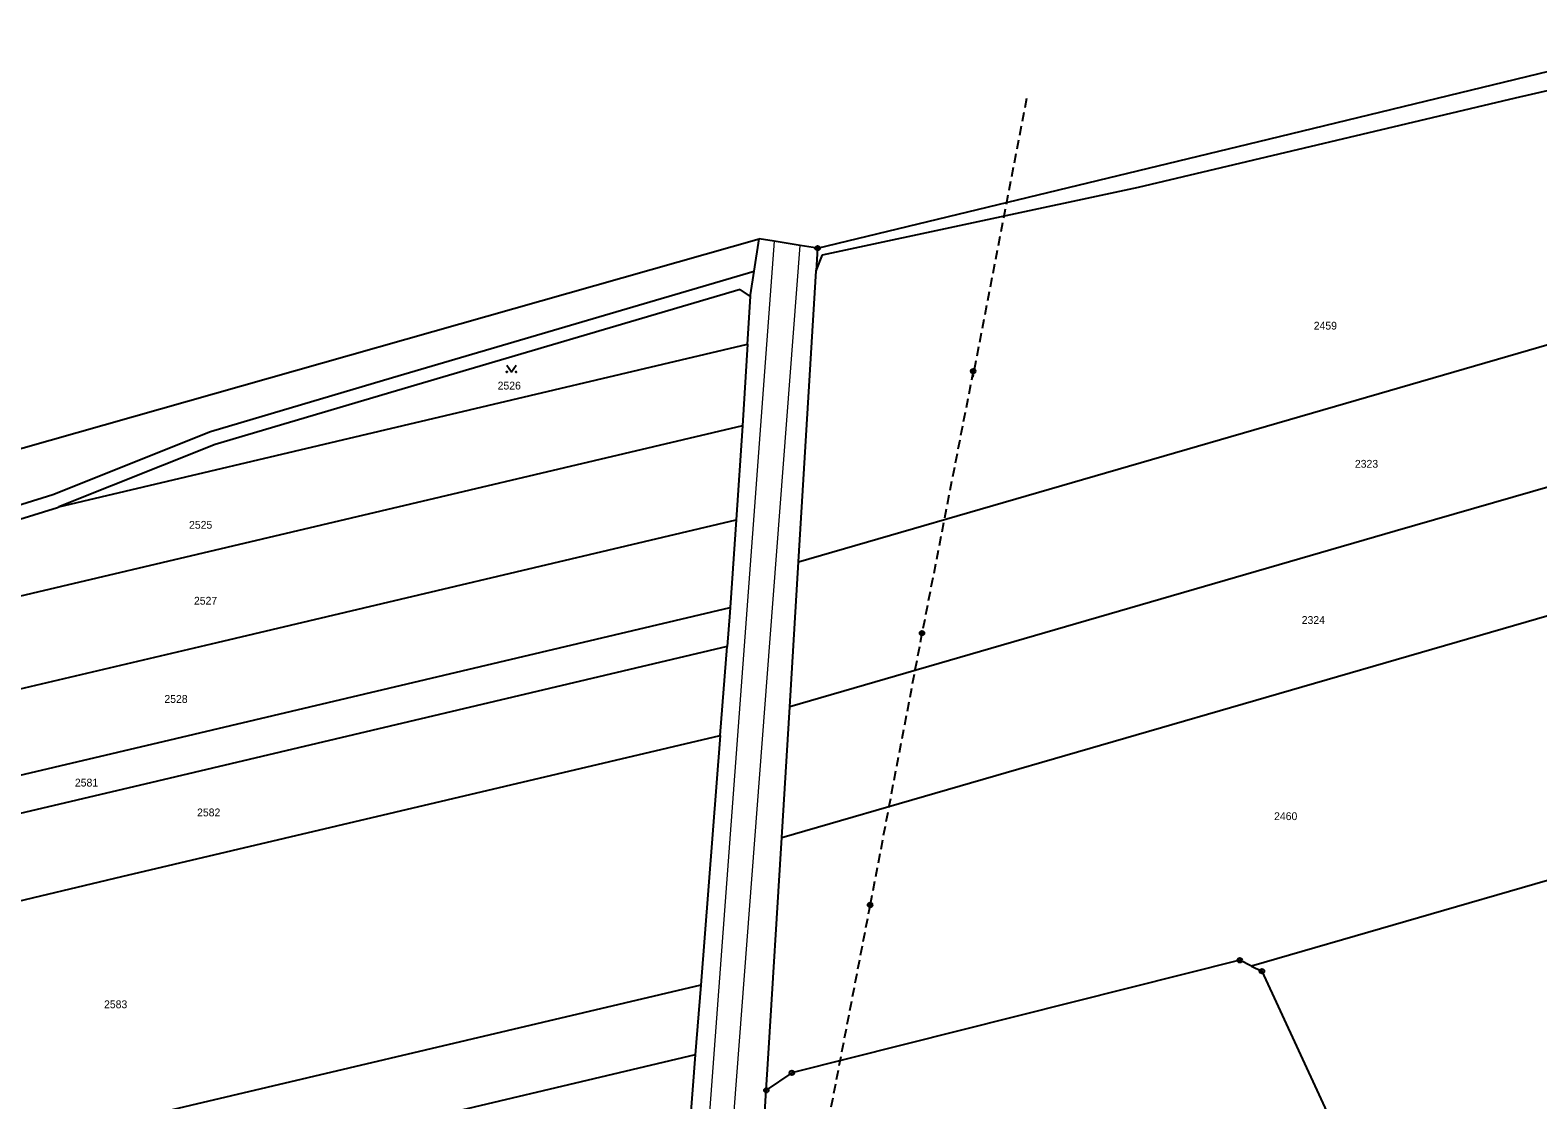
# Model space of a CAD drawing. Extents: x -606517 to -602431, y -1183120 to -1179397.
# Drawn here: x -605722.9 to -605394.4, y -1180500.6 to -1180267.6 of the extents above; entities that cross this region are included whole.
import ezdxf

# ---------------------------------------------------------------- set-up
doc = ezdxf.new("R2010")
doc.units = 0
doc.header["$LTSCALE"] = 0.68
doc.linetypes.add('MEDIUM_DASHED', pattern=[4.5, 3, -1.5])
for name, color, linetype, lineweight in [('1', 7, 'Continuous', 25), ('3', 7, 'Continuous', 25), ('4', 7, 'Continuous', 13), ('6', 7, 'Continuous', 25), ('8', 7, 'Continuous', 25)]:
    doc.layers.add(name, color=color, linetype=linetype, lineweight=lineweight)
doc.layers.add('2', color=7, linetype='Continuous')

msp = doc.modelspace()

# ---------------------------------------------------------------- linework, layer by layer
at = {"layer": '1'}
for p, q in [((-605453.07, -1180291.35), (-605355.04, -1180267.64)), ((-605399.23, -1180282.37), (-605355.86, -1180272.41)), ((-605481.42, -1180301.86), (-605399.23, -1180282.37)), ((-605551.31, -1180315.11), (-605453.07, -1180291.35)), ((-605550.28, -1180316.59), (-605481.42, -1180301.86)), ((-605753.76, -1180366.93), (-605564.08, -1180313.09)), ((-605565.14, -1180320.13), (-605564.08, -1180313.09)), ((-605560.77, -1180313.61), (-605564.08, -1180313.09)), ((-605555.14, -1180314.51), (-605560.77, -1180313.61)), ((-605551.31, -1180315.11), (-605555.14, -1180314.51)), ((-605551.31, -1180315.11), (-605551.61, -1180320.02)), ((-605551.61, -1180320.02), (-605550.28, -1180316.59)), ((-605436.24, -1180348.88), (-605317, -1180314.34)), ((-605643.94, -1180343.31), (-605565.14, -1180320.13)), ((-605565.92, -1180325.26), (-605565.14, -1180320.13)), ((-605555.47, -1180383.41), (-605551.61, -1180320.02)), ((-605568.17, -1180324.15), (-605643.09, -1180346.19)), ((-605565.94, -1180325.61), (-605568.17, -1180324.15)), ((-605566.58, -1180336.05), (-605565.94, -1180325.61)), ((-605565.94, -1180325.61), (-605565.92, -1180325.26)), ((-605716.65, -1180371.44), (-605566.58, -1180336.05)), ((-605566.58, -1180336.05), (-605567.67, -1180353.8)), ((-605293.53, -1180338.56), (-605425.46, -1180376.77)), ((-605683.57, -1180355.05), (-605643.94, -1180343.31)), ((-605643.09, -1180346.19), (-605682.59, -1180357.89)), ((-605555.47, -1180383.41), (-605436.24, -1180348.88)), ((-605717.96, -1180368.73), (-605683.57, -1180355.05)), ((-605567.67, -1180353.8), (-605672.32, -1180378.48)), ((-605567.67, -1180353.8), (-605569.07, -1180374.31)), ((-605682.59, -1180357.89), (-605716.65, -1180371.44)), ((-605414.72, -1180401.64), (-605270.29, -1180359.82)), ((-605760.94, -1180382.11), (-605717.96, -1180368.73)), ((-605760.1, -1180384.99), (-605716.96, -1180371.56)), ((-605716.96, -1180371.56), (-605716.65, -1180371.44)), ((-605682.11, -1180400.96), (-605569.07, -1180374.31)), ((-605569.07, -1180374.31), (-605570.37, -1180393.4)), ((-605672.32, -1180378.48), (-605776.98, -1180403.15)), ((-605425.46, -1180376.77), (-605557.4, -1180414.98)), ((-605557.4, -1180414.98), (-605555.47, -1180383.41)), ((-605691.12, -1180421.88), (-605570.37, -1180393.4)), ((-605570.44, -1180394.46), (-605571.02, -1180401.88)), ((-605570.37, -1180393.4), (-605570.44, -1180394.46)), ((-605795.15, -1180427.61), (-605682.11, -1180400.96)), ((-605571.02, -1180401.88), (-605695.15, -1180431.15)), ((-605572.53, -1180421.24), (-605571.02, -1180401.88)), ((-605559.14, -1180443.47), (-605414.72, -1180401.64)), ((-605559.14, -1180443.47), (-605557.4, -1180414.98)), ((-605811.87, -1180450.35), (-605691.12, -1180421.88)), ((-605702.9, -1180451.98), (-605572.53, -1180421.24)), ((-605572.53, -1180421.24), (-605576.78, -1180475.58)), ((-605695.15, -1180431.15), (-605819.28, -1180460.42)), ((-605562.07, -1180491.67), (-605559.14, -1180443.47)), ((-605833.26, -1180482.72), (-605702.9, -1180451.98)), ((-605389.53, -1180451.99), (-605456.75, -1180471.46)), ((-605459.34, -1180470.19), (-605556.92, -1180494.71)), ((-605456.75, -1180471.46), (-605459.34, -1180470.19)), ((-605456.75, -1180471.46), (-605454.5, -1180472.56)), ((-605454.5, -1180472.56), (-605408.1, -1180572.84)), ((-605576.78, -1180475.58), (-605713.49, -1180507.82)), ((-605576.78, -1180475.58), (-605577.97, -1180490.81)), ((-605577.97, -1180490.81), (-605714.8, -1180523.08)), ((-605577.97, -1180490.81), (-605579.16, -1180506.03)), ((-605562.49, -1180498.51), (-605562.07, -1180491.67)), ((-605556.92, -1180494.71), (-605562.49, -1180498.51)), ((-605570.17, -1180624.6), (-605562.49, -1180498.51))]:
    msp.add_line(p, q, dxfattribs=at)
at = {"layer": '3'}
msp.add_lwpolyline([(-605619.03, -1180340.569), (-605618.03, -1180342.07), (-605617.03, -1180340.569)], dxfattribs=at)
for centre in [(-605619.03, -1180342.0695), (-605617.03, -1180342.0695)]:
    msp.add_circle(centre, 0.1, dxfattribs=at)
at = {"layer": '4'}
msp.add_line((-605560.77, -1180313.61), (-605567.18, -1180399.74), dxfattribs=at)
for points in [[(-605579.82, -1180642.75), (-605570.57, -1180517.38), (-605561.65, -1180400.11), (-605555.14, -1180314.51)], [(-605567.18, -1180399.74), (-605575.9, -1180517), (-605585.36, -1180642.84)]]:
    msp.add_lwpolyline(points, dxfattribs=at)
at = {"layer": '6', "linetype": 'MEDIUM_DASHED'}
msp.add_line((-605505.78, -1180282.55), (-605517.5, -1180343.2), dxfattribs=at)
msp.add_lwpolyline([(-605517.41, -1180341.89), (-605528.57, -1180398.95), (-605539.88, -1180458.14), (-605552.45, -1180523.03), (-605564.57, -1180586.4), (-605574.74, -1180638.35)], dxfattribs=at)
at = {"layer": '6'}
for centre, radius in [((-605517.4134, -1180341.8899), 0.5), ((-605517.4134, -1180341.8899), 0.4), ((-605517.4134, -1180341.8899), 0.3), ((-605517.4134, -1180341.8899), 0.2), ((-605517.4134, -1180341.8899), 0.1), ((-605528.5734, -1180398.9499), 0.5), ((-605528.5734, -1180398.9499), 0.4), ((-605528.5734, -1180398.9499), 0.3), ((-605528.5734, -1180398.9499), 0.2), ((-605528.5734, -1180398.9499), 0.1), ((-605539.8834, -1180458.1399), 0.5), ((-605539.8834, -1180458.1399), 0.4), ((-605539.8834, -1180458.1399), 0.3), ((-605539.8834, -1180458.1399), 0.2), ((-605539.8834, -1180458.1399), 0.1)]:
    msp.add_circle(centre, radius, dxfattribs=at)
at = {"layer": '8'}
for centre, radius in [((-605551.31, -1180315.1099), 0.5), ((-605551.31, -1180315.1099), 0.0303), ((-605459.34, -1180470.1899), 0.5), ((-605459.34, -1180470.1899), 0.0303), ((-605454.5, -1180472.5599), 0.5), ((-605454.5, -1180472.5599), 0.0303), ((-605556.92, -1180494.7099), 0.5), ((-605556.92, -1180494.7099), 0.0303), ((-605562.49, -1180498.5099), 0.5), ((-605562.49, -1180498.5099), 0.0303)]:
    msp.add_circle(centre, radius, dxfattribs=at)

# ---------------------------------------------------------------- texts
at = {"layer": '2'}
for s, p in [('2459', (-605443.21, -1180332.845)), ('2526', (-605621.03, -1180345.895)), ('2323', (-605434.24, -1180362.925)), ('2525', (-605688.27, -1180376.215)), ('2527', (-605687.2, -1180392.745)), ('2324', (-605445.83, -1180396.945)), ('2528', (-605693.64, -1180414.135)), ('2581', (-605713.14, -1180432.355)), ('2582', (-605686.52, -1180438.845)), ('2460', (-605451.85, -1180439.665)), ('2583', (-605706.79, -1180480.635))]:
    msp.add_text(s, height=1.7, dxfattribs=at).set_placement(p)

doc.saveas('drawing.dxf')
